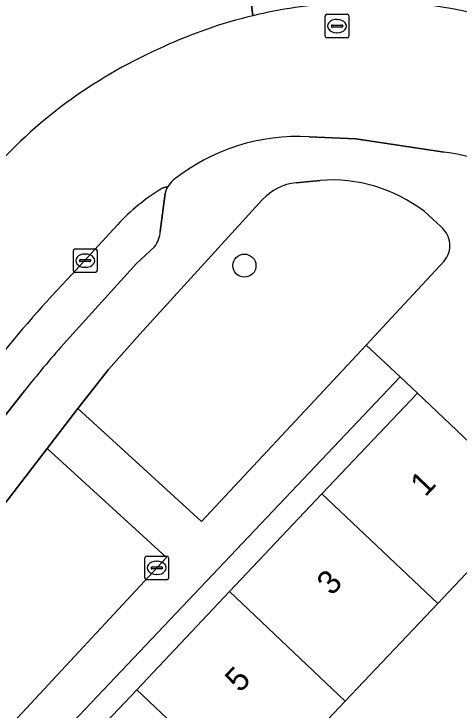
# Model space of a CAD drawing. Extents: x 159039 to 160102, y 381214 to 382524.
# Drawn here: x 159274.64 to 159293.47, y 381665.06 to 381694.48 of the extents above; entities that cross this region are included whole.
import ezdxf

# ---------------------------------------------------------------- set-up
doc = ezdxf.new("R2010")
doc.units = 0
for name, color, linetype in [('IMGEO_Boom', 7, 'Continuous'), ('IMGEO_Erf', 7, 'Continuous'), ('IMGEO_Fietspad_open', 7, 'Continuous'), ('IMGEO_Groenvoorziening', 7, 'Continuous'), ('IMGEO_Kolk', 7, 'Continuous'), ('IMGEO_Pand', 7, 'Continuous'), ('IMGEO_Pand_nummerreeks', 7, 'Continuous'), ('IMGEO_Parkeervlak_open', 7, 'Continuous'), ('IMGEO_Rijbaan_lokaal_open', 7, 'Continuous'), ('IMGEO_Rioolput', 7, 'Continuous'), ('IMGEO_Voetpad_open', 7, 'Continuous')]:
    doc.layers.add(name, color=color, linetype=linetype)

msp = doc.modelspace()

# ---------------------------------------------------------------- linework, layer by layer
at = {"layer": 'IMGEO_Boom'}
msp.add_circle((159284.39, 381683.842), 0.489, dxfattribs=at)
at = {"layer": 'IMGEO_Erf'}
msp.add_lwpolyline([(159264.562, 381649.772), (159268.483, 381653.917), (159272.277, 381657.926), (159276.233, 381662.107), (159279.836, 381665.917), (159283.762, 381670.065), (159287.668, 381674.195), (159291.702, 381678.458), (159290.97, 381679.148), (159263.796, 381650.493)], close=True, dxfattribs=at)
msp.add_lwpolyline([(159297.767, 381678.459), (159295.025, 381675.313), (159296.595, 381673.828), (159292.562, 381669.565), (159288.655, 381665.436), (159284.73, 381661.287), (159281.126, 381657.478), (159277.17, 381653.297), (159273.376, 381649.288), (159269.455, 381645.143), (159267.948, 381646.568), (159262.336, 381640.53)], dxfattribs=at)
at = {"layer": 'IMGEO_Fietspad_open'}
msp.add_lwpolyline([(159284.508, 381696.345), (159284.739, 381694.404)], dxfattribs=at)
msp.add_arc((159289.468, 381674.758), 20.207, 93.1796, 103.5339, dxfattribs=at)
at = {"layer": 'IMGEO_Groenvoorziening'}
for points in [[(159284.739, 381694.404), (159284.508, 381696.345)], [(159287.591, 381687.447), (159286.574, 381687.347)], [(159285.159, 381686.638), (159279.968, 381680.942), (159278.648, 381679.447), (159277.344, 381677.805), (159282.581, 381673.027), (159289.531, 381680.488), (159290.223, 381681.231), (159292.832, 381684.031)], [(159292.71, 381685.478), (159291.984, 381686.14)]]:
    msp.add_lwpolyline(points, dxfattribs=at)
msp.add_lwpolyline([(159281.099, 381671.509), (159276.049, 381676.12), (159271.102, 381669.693), (159267.635, 381664.961), (159271.637, 381661.344)], close=True, dxfattribs=at)
for centre, radius, start, end in [((159289.495, 381674.643), 20.326, 103.532, 114.7918), ((159289.371, 381673.792), 21.051, 113.5149, 137.9198), ((159286.794, 381685.141), 2.217, 95.7049, 137.5224), ((159288.069, 381681.019), 6.446, 52.6065, 94.256), ((159292.059, 381684.694), 1.019, 319.3722, 50.2664)]:
    msp.add_arc(centre, radius, start, end, dxfattribs=at)
at = {"layer": 'IMGEO_Kolk'}
for p, q in [((159277.159, 381683.628), (159277.159, 381684.48)), ((159277.234, 381684.554), (159278.086, 381684.554)), ((159277.647, 381684.334), (159277.672, 381684.334)), ((159278.16, 381684.48), (159278.16, 381683.628)), ((159277.418, 381684.048), (159277.418, 381684.06)), ((159277.461, 381684.097), (159277.859, 381684.097)), ((159277.902, 381684.06), (159277.902, 381684.048)), ((159277.856, 381684.011), (159277.458, 381684.011)), ((159277.67, 381683.774), (159277.645, 381683.774)), ((159278.086, 381683.554), (159277.234, 381683.554)), ((159280.182, 381670.639), (159280.182, 381671.491)), ((159280.257, 381671.565), (159281.109, 381671.565)), ((159281.183, 381671.491), (159281.183, 381670.639)), ((159280.484, 381671.108), (159280.882, 381671.108)), ((159280.67, 381671.345), (159280.695, 381671.345)), ((159280.441, 381671.059), (159280.441, 381671.071)), ((159280.879, 381671.022), (159280.481, 381671.022)), ((159280.925, 381671.071), (159280.925, 381671.059)), ((159281.109, 381670.565), (159280.257, 381670.565)), ((159280.693, 381670.785), (159280.668, 381670.785))]:
    msp.add_line(p, q, dxfattribs=at)
for points in [[(159277.159, 381683.628), (159277.159, 381684.48)], [(159277.234, 381684.554), (159278.086, 381684.554)], [(159278.16, 381684.48), (159278.16, 381683.628)], [(159278.086, 381683.554), (159277.234, 381683.554)], [(159280.182, 381670.639), (159280.182, 381671.491)], [(159280.257, 381671.565), (159281.109, 381671.565)], [(159281.183, 381671.491), (159281.183, 381670.639)], [(159281.109, 381670.565), (159280.257, 381670.565)]]:
    msp.add_lwpolyline(points, dxfattribs=at)
for centre, radius, start, end in [((159277.236, 381684.478), 0.0765, 91.552, 178.448), ((159277.236, 381684.478), 0.0765, 91.552, 178.448), ((159278.084, 381684.478), 0.0765, 1.552, 88.448), ((159278.084, 381684.478), 0.0765, 1.552, 88.448), ((159277.458, 381684.057), 0.0403, 85.8775, 175.7526), ((159277.455, 381684.047), 0.0366, 178.938, 274.7102), ((159277.859, 381684.054), 0.043, 264.8664, 352.4533), ((159277.863, 381684.059), 0.0386, 1.7309, 96.639), ((159277.236, 381683.63), 0.0765, 181.552, 268.448), ((159277.236, 381683.63), 0.0765, 181.552, 268.448), ((159278.084, 381683.63), 0.0765, 271.552, 358.448), ((159278.084, 381683.63), 0.0765, 271.552, 358.448), ((159280.259, 381671.489), 0.0765, 91.552, 178.448), ((159280.259, 381671.489), 0.0765, 91.552, 178.448), ((159281.107, 381671.489), 0.0765, 1.552, 88.448), ((159281.107, 381671.489), 0.0765, 1.552, 88.448), ((159280.481, 381671.068), 0.0403, 85.8775, 175.7526), ((159280.886, 381671.07), 0.0386, 1.7309, 96.639), ((159280.478, 381671.058), 0.0366, 178.938, 274.7102), ((159280.882, 381671.065), 0.043, 264.8664, 352.4533), ((159280.259, 381670.641), 0.0765, 181.552, 268.448), ((159280.259, 381670.641), 0.0765, 181.552, 268.448), ((159281.107, 381670.641), 0.0765, 271.552, 358.448), ((159281.107, 381670.641), 0.0765, 271.552, 358.448)]:
    msp.add_arc(centre, radius, start, end, dxfattribs=at)
for centre, major_axis, ratio, start_param, end_param in [((159277.646, 381684.054), (-0.387, 0.002), 0.722429, 4.712389, 7.853982), ((159277.671, 381684.054), (-0.39, 0.002), 0.717154, 1.570796, 4.712389), ((159280.669, 381671.065), (-0.387, 0.002), 0.722429, 4.712389, 7.853982), ((159280.694, 381671.065), (-0.39, 0.002), 0.717154, 1.570796, 4.712389)]:
    msp.add_ellipse(centre, major_axis=major_axis, ratio=ratio, start_param=start_param, end_param=end_param, dxfattribs=at)
at = {"layer": 'IMGEO_Pand'}
for points in [[(159292.562, 381669.565), (159296.595, 381673.828), (159295.025, 381675.313), (159291.702, 381678.458), (159287.668, 381674.195)], [(159292.562, 381669.565), (159287.668, 381674.195), (159283.762, 381670.065), (159288.655, 381665.436)], [(159279.836, 381665.917), (159284.73, 381661.287), (159288.655, 381665.436), (159283.762, 381670.065)], [(159279.836, 381665.917), (159276.233, 381662.107), (159281.126, 381657.478), (159284.73, 381661.287)]]:
    msp.add_lwpolyline(points, close=True, dxfattribs=at)
at = {"layer": 'IMGEO_Parkeervlak_open'}
for points in [[(159281.15, 381687.184), (159280.919, 381687.114)], [(159280.827, 381685.293), (159281.036, 381686.889)], [(159279.017, 381685.573), (159277.094, 381683.471)], [(159276.737, 381680.521), (159279.832, 381683.934), (159280.588, 381684.641)], [(159266.246, 381666.94), (159267.701, 381669.055), (159270.48, 381672.691), (159275.088, 381678.55)]]:
    msp.add_lwpolyline(points, dxfattribs=at)
for centre, radius, start, end in [((159285.546, 381679.459), 8.944, 121.1494, 136.8794), ((159281.997, 381686.687), 0.982, 149.6048, 168.138), ((159279.75, 381685.318), 1.077, 321.0623, 358.6754), ((159318.344, 381644.072), 57.043, 136.3148, 141.3069), ((159318.354, 381644.028), 55.351, 138.7529, 141.4133)]:
    msp.add_arc(centre, radius, start, end, dxfattribs=at)
at = {"layer": 'IMGEO_Rijbaan_lokaal_open'}
for points in [[(159287.128, 381689.292), (159289.1, 381689.201), (159292.84, 381688.646)], [(159280.919, 381687.114), (159281.15, 381687.184)], [(159277.094, 381683.471), (159279.017, 381685.573)]]:
    msp.add_lwpolyline(points, dxfattribs=at)
for centre, radius, start, end in [((159289.468, 381674.758), 20.207, 93.1796, 103.5339), ((159289.866, 381676.584), 18.413, 50.8897, 94.7314), ((159289.495, 381674.643), 20.326, 103.532, 114.7918), ((159289.371, 381673.792), 21.051, 113.5149, 137.9198), ((159286.658, 381680.862), 8.443, 86.8083, 128.5621), ((159290.979, 381676.253), 12.532, 58.8769, 81.462), ((159281.987, 381686.699), 0.967, 127.7229, 149.9053), ((159285.546, 381679.459), 8.944, 121.1494, 136.8794), ((159318.344, 381644.072), 57.043, 136.3148, 141.3069)]:
    msp.add_arc(centre, radius, start, end, dxfattribs=at)
at = {"layer": 'IMGEO_Rioolput'}
for p, q in [((159287.806, 381693.544), (159287.806, 381694.396)), ((159287.881, 381694.47), (159288.733, 381694.47)), ((159288.807, 381694.396), (159288.807, 381693.544)), ((159288.294, 381694.25), (159288.319, 381694.25)), ((159288.065, 381693.964), (159288.065, 381693.976)), ((159288.503, 381693.927), (159288.105, 381693.927)), ((159288.108, 381694.013), (159288.506, 381694.013)), ((159288.549, 381693.976), (159288.549, 381693.964)), ((159288.733, 381693.47), (159287.881, 381693.47)), ((159288.317, 381693.69), (159288.292, 381693.69))]:
    msp.add_line(p, q, dxfattribs=at)
for points in [[(159287.806, 381693.544), (159287.806, 381694.396)], [(159287.881, 381694.47), (159288.733, 381694.47)], [(159288.807, 381694.396), (159288.807, 381693.544)], [(159288.733, 381693.47), (159287.881, 381693.47)]]:
    msp.add_lwpolyline(points, dxfattribs=at)
for centre, radius, start, end in [((159287.883, 381694.394), 0.0765, 91.552, 178.448), ((159287.883, 381694.394), 0.0765, 91.552, 178.448), ((159288.731, 381694.394), 0.0765, 1.552, 88.448), ((159288.731, 381694.394), 0.0765, 1.552, 88.448), ((159288.105, 381693.973), 0.0403, 85.8775, 175.7526), ((159288.102, 381693.963), 0.0366, 178.938, 274.7102), ((159288.506, 381693.97), 0.043, 264.8664, 352.4533), ((159288.51, 381693.975), 0.0386, 1.7309, 96.639), ((159287.883, 381693.546), 0.0765, 181.552, 268.448), ((159287.883, 381693.546), 0.0765, 181.552, 268.448), ((159288.731, 381693.546), 0.0765, 271.552, 358.448), ((159288.731, 381693.546), 0.0765, 271.552, 358.448)]:
    msp.add_arc(centre, radius, start, end, dxfattribs=at)
for centre, major_axis, ratio, start_param, end_param in [((159288.293, 381693.97), (-0.387, 0.002), 0.722429, 4.712389, 7.853982), ((159288.318, 381693.97), (-0.39, 0.002), 0.717154, 1.570796, 4.712389)]:
    msp.add_ellipse(centre, major_axis=major_axis, ratio=ratio, start_param=start_param, end_param=end_param, dxfattribs=at)
at = {"layer": 'IMGEO_Voetpad_open'}
for points in [[(159292.84, 381688.646), (159289.1, 381689.201), (159287.128, 381689.292)], [(159286.574, 381687.347), (159287.591, 381687.447)], [(159281.036, 381686.889), (159280.827, 381685.293)], [(159266.363, 381663.258), (159267.635, 381664.961), (159271.102, 381669.693), (159276.049, 381676.12), (159277.344, 381677.805), (159278.648, 381679.447), (159279.968, 381680.942), (159285.159, 381686.638)], [(159291.984, 381686.14), (159292.71, 381685.478)], [(159280.588, 381684.641), (159279.832, 381683.934), (159276.737, 381680.521)], [(159292.832, 381684.031), (159290.223, 381681.231), (159289.531, 381680.488), (159290.97, 381679.148), (159291.702, 381678.458), (159295.025, 381675.313), (159297.767, 381678.459)], [(159275.088, 381678.55), (159270.48, 381672.691), (159267.701, 381669.055), (159266.246, 381666.94), (159262.696, 381662.023), (159260.388, 381658.551), (159257.501, 381654.264), (159254.866, 381650.157), (159252.698, 381646.729)]]:
    msp.add_lwpolyline(points, dxfattribs=at)
msp.add_lwpolyline([(159290.97, 381679.148), (159289.531, 381680.488), (159282.581, 381673.027), (159277.344, 381677.805), (159276.049, 381676.12), (159281.099, 381671.509), (159271.637, 381661.344), (159267.635, 381664.961), (159266.363, 381663.258), (159270.045, 381659.915), (159269.597, 381659.424), (159269.46, 381659.264), (159269.556, 381659.157), (159262.498, 381651.654), (159263.796, 381650.493)], close=True, dxfattribs=at)
for centre, radius, start, end in [((159289.866, 381676.584), 18.413, 50.8897, 94.7314), ((159286.658, 381680.862), 8.443, 86.8083, 128.5621), ((159290.979, 381676.253), 12.532, 58.8769, 81.462), ((159281.987, 381686.699), 0.967, 127.7229, 149.9053), ((159286.794, 381685.141), 2.217, 95.7049, 137.5224), ((159288.069, 381681.019), 6.446, 52.6065, 94.256), ((159281.997, 381686.687), 0.982, 149.6048, 168.138), ((159279.75, 381685.318), 1.077, 321.0623, 358.6754), ((159292.059, 381684.694), 1.019, 319.3722, 50.2664), ((159318.354, 381644.028), 55.351, 138.7529, 141.4133)]:
    msp.add_arc(centre, radius, start, end, dxfattribs=at)

# ---------------------------------------------------------------- texts
at = {"layer": 'IMGEO_Pand_nummerreeks'}
for s, p in [('1', (159292.035, 381674.037)), ('3', (159288.08, 381669.856)), ('5', (159284.203, 381665.758))]:
    msp.add_text(s, height=1, rotation=46.5863, dxfattribs=at).set_placement(p)

doc.saveas('drawing.dxf')
